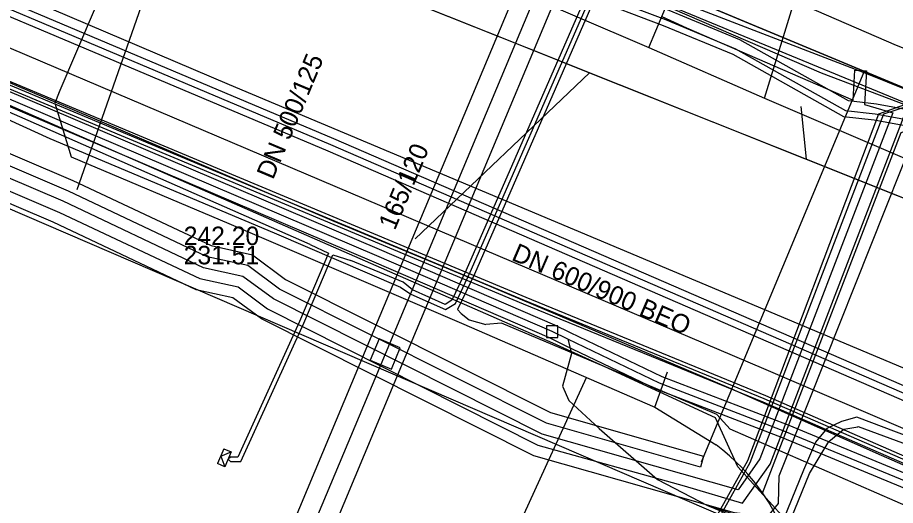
# Model space of a CAD drawing. Extents: x -596024 to -594475, y -1163820 to -1161957.
# Drawn here: x -594731.81 to -594693.78, y -1162231.56 to -1162210.45 of the extents above; entities that cross this region are included whole.
import ezdxf

# ---------------------------------------------------------------- set-up
doc = ezdxf.new("R2010")
doc.units = 0
for name, color, linetype in [('31', 7, 'Continuous'), ('Level 1', 7, 'Continuous'), ('Vrstva 1', 7, 'Continuous'), ('Vrstva 10', 7, 'Continuous'), ('Vrstva 11', 7, 'Continuous'), ('Vrstva 12', 7, 'Continuous'), ('Vrstva 13', 7, 'Continuous'), ('Vrstva 19', 7, 'Continuous'), ('Vrstva 29', 7, 'Continuous'), ('Vrstva 30', 7, 'Continuous'), ('Vrstva 31', 7, 'Continuous'), ('Vrstva 32', 7, 'Continuous'), ('Vrstva 42', 7, 'Continuous'), ('Vrstva 43', 7, 'Continuous'), ('Vrstva 44', 7, 'Continuous'), ('Vrstva 55', 7, 'Continuous'), ('Vrstva 58', 7, 'Continuous'), ('Vrstva 9', 7, 'Continuous')]:
    doc.layers.add(name, color=color, linetype=linetype)

# ---------------------------------------------------------------- blocks, each defined once
blk = doc.blocks.new('NN630')
at = {"layer": '31'}
for points in [[(-0.003, -0.7), (-0.703, 0)], [(-0.703, -0.7), (-0.703, 0), (0.697, 0), (0.697, -0.7)], [(-0.003, -0.7), (0.697, 0)], [(-0.703, -0.7), (0.697, -0.7)]]:
    blk.add_lwpolyline(points, dxfattribs=at)

msp = doc.modelspace()

# ---------------------------------------------------------------- linework, layer by layer
at = {"layer": 'Level 1'}
for points in [[(-594750.45, -1162195.55), (-594709.77, -1162211.75), (-594681.66, -1162222.95), (-594639.16, -1162241.84), (-594604.2, -1162257.38), (-594561.16, -1162275.84)], [(-594707.04, -1162212.84), (-594714.58, -1162220.03)], [(-594697.64, -1162216.58), (-594697.87, -1162214.3)]]:
    msp.add_lwpolyline(points, dxfattribs=at)
at = {"layer": 'Vrstva 1'}
for points in [[(-594750.45, -1162195.55), (-594749.13, -1162196.07), (-594732.5, -1162202.7), (-594723.2, -1162206.4), (-594709.77, -1162211.75)], [(-594709.77, -1162211.75), (-594707.04, -1162212.84), (-594697.64, -1162216.58), (-594681.66, -1162222.95)]]:
    msp.add_lwpolyline(points, dxfattribs=at)
at = {"layer": 'Vrstva 10'}
for points in [[(-594776.154, -1162191.153), (-594772.298, -1162192.772), (-594764.852, -1162195.956), (-594763.349, -1162196.593), (-594741.779, -1162205.699), (-594725.074, -1162212.755), (-594718.123, -1162215.684)], [(-594718.357, -1162216.236), (-594725.307, -1162213.307), (-594742.013, -1162206.252), (-594763.583, -1162197.146), (-594765.087, -1162196.508), (-594772.532, -1162193.325), (-594776.386, -1162191.707)], [(-594708.531, -1162223.765), (-594716.132, -1162220.484), (-594733.443, -1162213.114), (-594744.984, -1162208.224), (-594754.234, -1162204.353)], [(-594708.769, -1162224.315), (-594716.368, -1162221.036), (-594733.677, -1162213.666), (-594745.216, -1162208.776), (-594754.466, -1162204.907)], [(-594718.121, -1162215.685), (-594682.698, -1162231.026), (-594673.018, -1162235.167), (-594642.251, -1162248.515)], [(-594642.489, -1162249.065), (-594673.256, -1162235.718), (-594682.935, -1162231.577), (-594718.359, -1162216.235)], [(-594669.097, -1162240.596), (-594676.92, -1162237.095), (-594687.944, -1162232.423), (-594698.459, -1162228.081), (-594703.881, -1162225.994), (-594707.851, -1162224.099), (-594708.531, -1162223.765)], [(-594669.343, -1162241.144), (-594677.16, -1162237.645), (-594688.176, -1162232.977), (-594698.681, -1162228.639), (-594704.119, -1162226.546), (-594708.109, -1162224.641), (-594708.769, -1162224.315)]]:
    msp.add_lwpolyline(points, dxfattribs=at)
at = {"layer": 'Vrstva 11'}
msp.add_lwpolyline([(-594708.9, -1162224.29), (-594708.4, -1162224.29), (-594708.4, -1162223.79), (-594708.9, -1162223.79)], close=True, dxfattribs=at)
at = {"layer": 'Vrstva 12'}
for points in [[(-594709.79, -1162161.71), (-594711.19, -1162161.15), (-594711.71, -1162161.2), (-594720.54, -1162182.38), (-594720.76, -1162182.87), (-594723.51, -1162188.28), (-594727.58, -1162199.36), (-594715.62, -1162204.79), (-594697, -1162212.84), (-594691.98, -1162214.75)], [(-594691.9, -1162214.74), (-594693.41, -1162214.13), (-594708.66, -1162207.82), (-594726.57, -1162199.83), (-594745.03, -1162192.17), (-594754.89, -1162188.06), (-594753.69, -1162185.32)], [(-594767.38, -1162194.31), (-594722.65, -1162213.34), (-594687.5, -1162228.11)], [(-594669.22, -1162240.87), (-594677.04, -1162237.37), (-594688.06, -1162232.7), (-594698.57, -1162228.36), (-594704, -1162226.27), (-594707.98, -1162224.37), (-594708.65, -1162224.04), (-594716.25, -1162220.76), (-594733.56, -1162213.39), (-594745.1, -1162208.5), (-594754.35, -1162204.63), (-594755.28, -1162204.24), (-594755.87, -1162204), (-594756.43, -1162203.77), (-594756.78, -1162203.62), (-594757.22, -1162203.43), (-594757.54, -1162203.32), (-594758.33, -1162202.96), (-594758.77, -1162202.76), (-594758.93, -1162202.52), (-594760.19, -1162200.82), (-594760.82, -1162199.87)], [(-594750.79, -1162210.86), (-594737.05, -1162216.62), (-594699.17, -1162232.93)], [(-594701.93, -1162231.57), (-594700.22, -1162232.12), (-594699.53, -1162232.3), (-594698.85, -1162231.48), (-594698.82, -1162230.28), (-594692.89, -1162215.39), (-594692.41, -1162214.76), (-594691.46, -1162214.73), (-594685.17, -1162217.2), (-594675.66, -1162221.09), (-594674.13, -1162221.87), (-594673.14, -1162222.77), (-594660.42, -1162228.26), (-594659.07, -1162228.75), (-594653.33, -1162230.97), (-594645.81, -1162234.32), (-594640.49, -1162236.32), (-594633.61, -1162239.41), (-594630.67, -1162240.39), (-594630.22, -1162240.14), (-594629.84, -1162239.45)], [(-594701.93, -1162231.57), (-594700.22, -1162232.12), (-594699.53, -1162232.3), (-594698.85, -1162231.48), (-594698.82, -1162230.28), (-594692.89, -1162215.39), (-594692.41, -1162214.76), (-594691.46, -1162214.73), (-594685.17, -1162217.2), (-594675.66, -1162221.09), (-594674.13, -1162221.87), (-594673.14, -1162222.77), (-594660.42, -1162228.26), (-594659.07, -1162228.75), (-594653.33, -1162230.97), (-594645.81, -1162234.32), (-594640.49, -1162236.32), (-594633.61, -1162239.41), (-594630.67, -1162240.39), (-594630.22, -1162240.14), (-594629.84, -1162239.45)], [(-594707.98, -1162224.37), (-594708.65, -1162224.04)], [(-594707.98, -1162224.37), (-594707.81, -1162224.99), (-594708.2, -1162226.4), (-594707.93, -1162227.02), (-594706.62, -1162228.23), (-594704.09, -1162230.44), (-594701.93, -1162231.57), (-594699.49, -1162232.56), (-594699.16, -1162232.88), (-594700.13, -1162236.61)], [(-594707.98, -1162224.37), (-594707.81, -1162224.99), (-594708.2, -1162226.4), (-594707.93, -1162227.02), (-594706.62, -1162228.23), (-594704.09, -1162230.44), (-594701.93, -1162231.57)]]:
    msp.add_lwpolyline(points, dxfattribs=at)
at = {"layer": 'Vrstva 13'}
for p, q in [((-594699.45, -1162213.94), (-594694.37, -1162197.34)), ((-594704.47, -1162211.75), (-594700.143, -1162201.438))]:
    msp.add_line(p, q, dxfattribs=at)
msp.add_lwpolyline([(-594836.23, -1162155.443), (-594836.196, -1162155.782), (-594816.247, -1162164.384), (-594814.935, -1162164.957), (-594803.879, -1162169.64), (-594755.473, -1162190.086), (-594744.01, -1162194.87), (-594731.121, -1162200.339), (-594730.015, -1162200.811), (-594704.47, -1162211.75), (-594699.45, -1162213.94), (-594673.314, -1162225.133)], dxfattribs=at)
at = {"layer": 'Vrstva 19'}
for points in [[(-594695.25, -1162276.17), (-594690.21, -1162265.28), (-594680.2, -1162243.33), (-594679.351, -1162240.241), (-594678.82, -1162238.33), (-594678.078, -1162235.421), (-594674.9, -1162222.97), (-594673.86, -1162218.9), (-594682.15, -1162216.27), (-594693.73, -1162211.66), (-594707.83, -1162205.54), (-594713.34, -1162203.16), (-594714.6, -1162202.61), (-594730.47, -1162196.31), (-594740.5, -1162192.55), (-594751.07, -1162187.95), (-594753.63, -1162189.06), (-594775.09, -1162179.85), (-594776.07, -1162176.84), (-594793.1, -1162168.81), (-594802.09, -1162164.76), (-594816.08, -1162158.49), (-594834.13, -1162150.42), (-594853.67, -1162141.96)], [(-594685.55, -1162231.56), (-594692.94, -1162228.45), (-594699.49, -1162225.65), (-594749.98, -1162204.19), (-594785.76, -1162188.98), (-594797.35, -1162184.05)]]:
    msp.add_lwpolyline(points, dxfattribs=at)
at = {"layer": 'Vrstva 29'}
for p, q in [((-594708.847, -1162208.228), (-594715.885, -1162225.012)), ((-594715.885, -1162225.012), (-594722.119, -1162239.879))]:
    msp.add_line(p, q, dxfattribs=at)
at = {"layer": 'Vrstva 30'}
for p, q in [((-594716.669, -1162224.684), (-594709.631, -1162207.9)), ((-594708.063, -1162208.557), (-594715.101, -1162225.341)), ((-594722.903, -1162239.551), (-594716.669, -1162224.683)), ((-594715.101, -1162225.341), (-594721.142, -1162239.748))]:
    msp.add_line(p, q, dxfattribs=at)
at = {"layer": 'Vrstva 31'}
msp.add_lwpolyline([(-594715.617, -1162225.667), (-594715.23, -1162224.744), (-594716.153, -1162224.358), (-594716.539, -1162225.28)], close=True, dxfattribs=at)
at = {"layer": 'Vrstva 42'}
for points in [[(-594841.22, -1162164.89), (-594841.55, -1162165.818), (-594823.941, -1162173.342), (-594805.527, -1162181.255), (-594786.096, -1162189.732), (-594763.998, -1162199.133), (-594752.438, -1162204.617), (-594739.102, -1162210.309), (-594723.16, -1162216.972), (-594709.798, -1162222.556), (-594699.416, -1162226.808), (-594686.936, -1162232.243), (-594670.535, -1162239.442), (-594642.912, -1162251.21), (-594626.307, -1162258.207), (-594595.818, -1162271.123), (-594582.146, -1162276.922), (-594568.678, -1162282.65), (-594548.298, -1162291.531), (-594530.464, -1162298.451), (-594511.972, -1162306.232), (-594493.611, -1162313.902), (-594475.47, -1162321.871)], [(-594805, -1162180.3), (-594805.561, -1162181.567), (-594805.473, -1162181.605), (-594786.214, -1162190.008), (-594764.122, -1162199.407), (-594752.562, -1162204.891), (-594739.218, -1162210.585), (-594723.276, -1162217.248), (-594709.912, -1162222.834), (-594699.532, -1162227.084), (-594687.056, -1162232.517), (-594670.655, -1162239.718), (-594643.03, -1162251.486), (-594626.423, -1162258.483), (-594595.936, -1162271.399), (-594582.264, -1162277.198), (-594568.796, -1162282.926), (-594548.412, -1162291.809), (-594530.576, -1162298.729), (-594512.088, -1162306.508), (-594493.729, -1162314.178), (-594475.47, -1162322.199)], [(-594475.47, -1162322.035), (-594492.486, -1162314.56), (-594509.999, -1162307.221), (-594528.715, -1162299.349), (-594548.355, -1162291.67), (-594568.737, -1162282.788), (-594582.205, -1162277.06), (-594595.877, -1162271.261), (-594626.365, -1162258.345), (-594642.971, -1162251.348), (-594670.595, -1162239.58), (-594686.996, -1162232.38), (-594699.474, -1162226.946), (-594709.855, -1162222.695), (-594723.218, -1162217.11), (-594739.16, -1162210.447), (-594752.5, -1162204.754), (-594764.06, -1162199.27), (-594786.155, -1162189.87), (-594805.5, -1162181.43)], [(-594615.74, -1162262.79), (-594624.65, -1162259.07), (-594637.95, -1162253.48), (-594653.13, -1162246.96), (-594666.17, -1162241.28), (-594679.92, -1162235.52), (-594687.43, -1162232.45), (-594694.39, -1162229.4), (-594701, -1162226.48), (-594711.77, -1162221.9), (-594718.09, -1162219.27), (-594728.65, -1162214.76), (-594737.08, -1162211.18), (-594746.93, -1162206.99), (-594753.92, -1162203.71), (-594761.99, -1162200.35), (-594768.71, -1162197.49), (-594777.63, -1162193.65), (-594785.3, -1162190.25), (-594792.89, -1162187), (-594796.23, -1162185.84), (-594796.51, -1162185.77), (-594796.81, -1162185.85)], [(-594719.13, -1162220.27), (-594734.71, -1162213.43), (-594756.68, -1162204.25), (-594759.04, -1162202.69), (-594761.37, -1162201.52), (-594767.166, -1162198.707), (-594767.895, -1162200.415), (-594768.078, -1162200.336), (-594768.262, -1162200.258), (-594767.529, -1162198.541), (-594769.39, -1162198.13), (-594789.46, -1162189.22), (-594796.506, -1162186.659), (-594797.09, -1162187.201), (-594800.802, -1162195.021)], [(-594763.837, -1162200.659), (-594758.837, -1162203.099), (-594756.007, -1162204.859), (-594751.587, -1162206.709), (-594749.697, -1162207.299), (-594741.697, -1162210.639), (-594736.547, -1162213.009), (-594735.267, -1162213.479), (-594730.417, -1162215.679), (-594720.697, -1162219.769), (-594715.217, -1162222.125), (-594714.778, -1162222.42), (-594713.279, -1162223.092), (-594712.844, -1162222.824), (-594712.197, -1162221.469), (-594707.027, -1162209.629), (-594703.467, -1162201.819)], [(-594703.649, -1162201.736), (-594707.209, -1162209.547), (-594712.379, -1162221.386), (-594712.996, -1162222.683), (-594713.294, -1162222.866), (-594714.696, -1162222.238)], [(-594703.285, -1162201.902), (-594706.844, -1162209.71), (-594712.015, -1162221.552), (-594712.748, -1162223.081), (-594712.587, -1162223.259), (-594712.247, -1162223.539), (-594711.527, -1162223.729)], [(-594730.013, -1162213.687), (-594728.432, -1162210.013), (-594727.246, -1162207.257), (-594729.083, -1162206.466), (-594730.269, -1162209.222), (-594728.432, -1162210.013)], [(-594730.01, -1162213.68), (-594730.19, -1162214.15), (-594729.49, -1162216.48), (-594722.66, -1162219.36), (-594712.58, -1162223.67), (-594704.21, -1162227.31)], [(-594699.54, -1162231.03), (-594693.54, -1162215.43), (-594692.61, -1162215.1), (-594688.33, -1162216.85), (-594679.89, -1162220.2)], [(-594719.13, -1162220.27), (-594718.34, -1162220.647), (-594719.592, -1162223.6), (-594722.264, -1162229.47), (-594722.584, -1162229.47), (-594722.69, -1162229.57), (-594722.584, -1162229.67), (-594722.136, -1162229.67), (-594719.408, -1162223.68), (-594718.154, -1162220.719), (-594717.37, -1162220.96)], [(-594714.696, -1162222.238), (-594715.103, -1162221.9), (-594717.37, -1162220.96)], [(-594668.713, -1162241.784), (-594674.966, -1162239.293), (-594677.525, -1162240.352), (-594678.355, -1162242.07), (-594679.959, -1162243.684), (-594683.007, -1162244.53), (-594695.329, -1162238.402), (-594696.717, -1162238.53), (-594698.071, -1162242.681), (-594698.491, -1162242.292), (-594698.177, -1162242.381), (-594696.849, -1162238.489), (-594696.59, -1162236.5), (-594698.58, -1162232.15), (-594700.61, -1162229.9), (-594701.57, -1162227.77), (-594706.4, -1162225.55), (-594710.852, -1162223.681), (-594711.527, -1162223.729)], [(-594704.21, -1162227.31), (-594703.65, -1162225.79)], [(-594704.21, -1162227.31), (-594701.55, -1162228.94)]]:
    msp.add_lwpolyline(points, dxfattribs=at)
msp.add_arc((-594707.104, -1162236.293), 9.215, 15.6319, 52.9345, dxfattribs=at)
at = {"layer": 'Vrstva 44'}
for points in [[(-594615.489, -1162264.329), (-594617.876, -1162263.185), (-594624.753, -1162260.392), (-594653.042, -1162248.004), (-594673.87, -1162239.439), (-594676.32, -1162238.996), (-594700.937, -1162228.271), (-594701.517, -1162227.634), (-594706.4, -1162225.55), (-594708.626, -1162224.544), (-594732.851, -1162213.96), (-594749.58, -1162206.904), (-594751.558, -1162206.159), (-594757.592, -1162203.739), (-594760.561, -1162201.965), (-594774.949, -1162195.637), (-594776.33, -1162195.028), (-594780.641, -1162193.061), (-594785.301, -1162190.858), (-594797.218, -1162185.869), (-594798.27, -1162185.406), (-594820.513, -1162176.019), (-594846.169, -1162165.001), (-594853.363, -1162161.962)], [(-594710.511, -1162246.121), (-594706.724, -1162241.317), (-594700.171, -1162229.614), (-594694.505, -1162214.613), (-594691.734, -1162213.615), (-594685.364, -1162215.761), (-594684.632, -1162215.557), (-594683.554, -1162214.497), (-594683.14, -1162213.325), (-594680.629, -1162206.672), (-594681.454, -1162204.395)], [(-594710.389, -1162246.171), (-594706.656, -1162241.485), (-594700.077, -1162229.706), (-594694.291, -1162214.612), (-594691.804, -1162213.81), (-594685.493, -1162215.996), (-594684.419, -1162215.691), (-594683.384, -1162214.508), (-594682.942, -1162213.351), (-594680.38, -1162206.736), (-594678.644, -1162205.16)], [(-594614.41, -1162261.91), (-594621.99, -1162258.58), (-594628.37, -1162255.68), (-594636.04, -1162252.82), (-594642.94, -1162249.7), (-594656.3, -1162244), (-594663.1, -1162240.9), (-594670.56, -1162238.06), (-594678.56, -1162234.81), (-594686.86, -1162230.99), (-594695.45, -1162227.75), (-594696.12, -1162227.93), (-594696.75, -1162228.24), (-594697.24, -1162228.82), (-594697.77, -1162230.04), (-594699.66, -1162234.68), (-594702.47, -1162240.02), (-594704.27, -1162242.54), (-594705.7, -1162243.65), (-594707.64, -1162244.5), (-594708.77, -1162244.96), (-594709.91, -1162246.4), (-594710.539, -1162247.725)], [(-594710.243, -1162247.851), (-594709.62, -1162246.52), (-594708.65, -1162245.21), (-594707.44, -1162244.71), (-594705.54, -1162243.89), (-594704.05, -1162242.67), (-594702.2, -1162240.18), (-594699.38, -1162234.79), (-594697.5, -1162230.19), (-594696.67, -1162228.8), (-594696.02, -1162228.26), (-594695.41, -1162228.16), (-594695.4, -1162228.15), (-594686.73, -1162231.34), (-594678.69, -1162235.07), (-594670.68, -1162238.26), (-594662.6, -1162241.59), (-594656.44, -1162244.41), (-594643.09, -1162250), (-594636.37, -1162253.13), (-594628.37, -1162256.91), (-594622.62, -1162258.99), (-594614.48, -1162262.29)]]:
    msp.add_lwpolyline(points, dxfattribs=at)
at = {"layer": 'Vrstva 55'}
msp.add_line((-594707.173, -1162226.046), (-594719.073, -1162251.906), dxfattribs=at)
for points in [[(-594671.35, -1162238.82), (-594675.31, -1162238.9), (-594677.31, -1162239.54), (-594677.53, -1162240.35), (-594678.35, -1162242.07), (-594679.96, -1162243.68), (-594683.01, -1162244.53), (-594696.54, -1162238.61), (-594696.59, -1162236.5), (-594698.58, -1162232.15), (-594700.76, -1162231.89), (-594709.45, -1162229.42), (-594721.25, -1162223.49), (-594722.48, -1162222.58), (-594724.08, -1162222.23), (-594730.27, -1162219.3), (-594736.53, -1162216.64), (-594742.43, -1162214.61), (-594749.68, -1162211.41), (-594753.45, -1162209.47), (-594751.82, -1162205.97), (-594760.28, -1162201.95), (-594768.08, -1162198.52)], [(-594703.9, -1162210.4), (-594702.84, -1162210.9), (-594695.61, -1162214.03), (-594695.54, -1162212.73), (-594695.04, -1162212.75), (-594695.12, -1162214.21), (-594693.89, -1162214.58), (-594699.66, -1162229.55), (-594700.6, -1162230.89), (-594709.08, -1162228.48), (-594720.72, -1162222.63), (-594722.05, -1162221.65), (-594723.76, -1162221.28), (-594729.84, -1162218.4), (-594736.17, -1162215.7)], [(-594736.35, -1162216.17), (-594730, -1162218.88), (-594723.92, -1162221.75), (-594722.26, -1162222.11), (-594720.99, -1162223.06), (-594709.27, -1162228.95), (-594702.94, -1162230.72), (-594700.4, -1162231.47), (-594699.21, -1162229.78), (-594693.41, -1162214.71), (-594693.19, -1162214.79), (-594690.54, -1162215.81), (-594690.95, -1162216.73), (-594690.51, -1162216.9), (-594690.08, -1162216.03), (-594687.93, -1162216.81), (-594686.61, -1162217.15), (-594683.22, -1162217.17), (-594671.84, -1162222)], [(-594735.81, -1162214.77), (-594729.42, -1162217.5), (-594723.43, -1162220.32), (-594721.63, -1162220.72), (-594720.2, -1162221.78), (-594708.72, -1162227.54), (-594702.09, -1162229.43), (-594702.23, -1162229.91), (-594708.9, -1162228.01), (-594720.46, -1162222.21), (-594721.84, -1162221.18), (-594723.59, -1162220.8), (-594729.61, -1162217.96), (-594735.99, -1162215.24)]]:
    msp.add_lwpolyline(points, dxfattribs=at)
at = {"layer": 'Vrstva 58'}
for points in [[(-594855.8, -1162145.62), (-594837.62, -1162153.37), (-594836.31, -1162153.98), (-594819.51, -1162161.12), (-594801.35, -1162168.87), (-594799.77, -1162169.48), (-594797.27, -1162170.37), (-594784.28, -1162175.73), (-594782.11, -1162176.71), (-594778.76, -1162179.27), (-594754.53, -1162189.16), (-594752.65, -1162189.31), (-594750.57, -1162189.75), (-594747.53, -1162190.99), (-594651.85, -1162230.77), (-594634.34, -1162238.31), (-594628.08, -1162237.31), (-594627.27, -1162237.69), (-594626.17, -1162238.17), (-594617.89, -1162242.16), (-594607.87, -1162246.62)], [(-594855.521, -1162146.975), (-594837.445, -1162154.525), (-594819.368, -1162162.393), (-594800.867, -1162170.155), (-594782.472, -1162177.705), (-594753.124, -1162190.465), (-594723.671, -1162201.842), (-594694.961, -1162212.9), (-594661.467, -1162226.404), (-594631.163, -1162239.589), (-594604.155, -1162251.18), (-594572.468, -1162264.684), (-594547.693, -1162277.762), (-594525.576, -1162287.119), (-594507.394, -1162294.988), (-594488.786, -1162302.856), (-594475.47, -1162308.493)], [(-594729.227, -1162217.886), (-594723.586, -1162201.773), (-594708.664, -1162166.845)], [(-594770.63, -1162180.87), (-594755.16, -1162186.78), (-594753.69, -1162187.43), (-594745.2, -1162191.34), (-594742.79, -1162192.84), (-594730.93, -1162197.58), (-594729, -1162198.42), (-594724.27, -1162200.41), (-594721.76, -1162201.81), (-594720.16, -1162203), (-594718.08, -1162204.27), (-594707.02, -1162209.3), (-594703.74, -1162210.54), (-594700.71, -1162211.8), (-594695.95, -1162214.47), (-594694.66, -1162214.62), (-594692.67, -1162214.98), (-594688.36, -1162216.57), (-594687.38, -1162216.94), (-594684.82, -1162216.94), (-594683.47, -1162217.28), (-594672.87, -1162221.79)], [(-594770.63, -1162180.87), (-594755.16, -1162186.78), (-594753.69, -1162187.43), (-594745.2, -1162191.34), (-594742.79, -1162192.84), (-594730.93, -1162197.58), (-594729, -1162198.42), (-594724.27, -1162200.41), (-594721.76, -1162201.81), (-594720.16, -1162203), (-594718.08, -1162204.27), (-594707.02, -1162209.3), (-594703.74, -1162210.54), (-594700.71, -1162211.8), (-594695.95, -1162214.47), (-594694.66, -1162214.62), (-594692.67, -1162214.98), (-594688.36, -1162216.57), (-594687.38, -1162216.94), (-594684.82, -1162216.94), (-594683.47, -1162217.28), (-594672.87, -1162221.79)], [(-594672.766, -1162221.374), (-594683.334, -1162216.877), (-594684.767, -1162216.516), (-594687.303, -1162216.516), (-594688.212, -1162216.173), (-594692.558, -1162214.57), (-594694.598, -1162214.201), (-594695.817, -1162214.059), (-594700.524, -1162211.418), (-594703.584, -1162210.146), (-594706.857, -1162208.909), (-594717.881, -1162203.895), (-594719.923, -1162202.648), (-594721.529, -1162201.453), (-594724.084, -1162200.028), (-594728.833, -1162198.03), (-594730.767, -1162197.189), (-594742.598, -1162192.46), (-594744.999, -1162190.966), (-594753.516, -1162187.044), (-594754.999, -1162186.388), (-594770.392, -1162180.507)], [(-594770.779, -1162181.097), (-594755.261, -1162187.025), (-594753.799, -1162187.672), (-594745.326, -1162191.574), (-594742.91, -1162193.078), (-594731.032, -1162197.825), (-594729.104, -1162198.664), (-594724.386, -1162200.649), (-594721.904, -1162202.033), (-594720.309, -1162203.22), (-594718.204, -1162204.505), (-594707.122, -1162209.545), (-594703.838, -1162210.787), (-594700.826, -1162212.039), (-594696.033, -1162214.727), (-594694.699, -1162214.883), (-594692.74, -1162215.237), (-594688.453, -1162216.819), (-594687.428, -1162217.205), (-594684.853, -1162217.205), (-594683.555, -1162217.532), (-594672.935, -1162222.05)], [(-594606.25, -1162247.31), (-594607.87, -1162246.62), (-594617.89, -1162242.16), (-594626.17, -1162238.17), (-594627.27, -1162237.69), (-594628.08, -1162237.31), (-594634.34, -1162238.31), (-594651.85, -1162230.77), (-594747.53, -1162190.99), (-594750.57, -1162189.75)], [(-594695.149, -1162212.815), (-594702.197, -1162229.693)]]:
    msp.add_lwpolyline(points, dxfattribs=at)
at = {"layer": 'Vrstva 9'}
for points in [[(-594718.24, -1162215.96), (-594725.191, -1162213.031), (-594741.896, -1162205.976), (-594763.466, -1162196.87), (-594764.969, -1162196.232), (-594772.415, -1162193.048), (-594776.27, -1162191.43)], [(-594642.37, -1162248.79), (-594673.137, -1162235.442), (-594682.817, -1162231.302), (-594718.24, -1162215.96)]]:
    msp.add_lwpolyline(points, dxfattribs=at)

# ---------------------------------------------------------------- block references
at = {"layer": 'Vrstva 43', "xscale": 0.5000000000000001, "yscale": 0.5, "rotation": -113}
msp.add_blockref('NN630', (-594722.69, -1162229.57), dxfattribs=at)

# ---------------------------------------------------------------- texts
at = {"layer": 'Vrstva 12'}
for s, p in [('242.20', (-594724.614, -1162220.298)), ('231.51', (-594724.614, -1162221.13))]:
    msp.add_text(s, height=0.8, dxfattribs=at).set_placement(p)
msp.add_text('DN 600/900 BEO', height=0.8, rotation=336.6127, dxfattribs=at).set_placement((-594710.457, -1162220.927))
at = {"layer": 'Vrstva 32'}
for s, rotation, p in [('DN 500/125', 67.2652, (-594720.745, -1162217.5)), ('165/120', 67.2503, (-594715.465, -1162219.69))]:
    msp.add_text(s, height=0.8, rotation=rotation, dxfattribs=at).set_placement(p)

doc.saveas('drawing.dxf')
